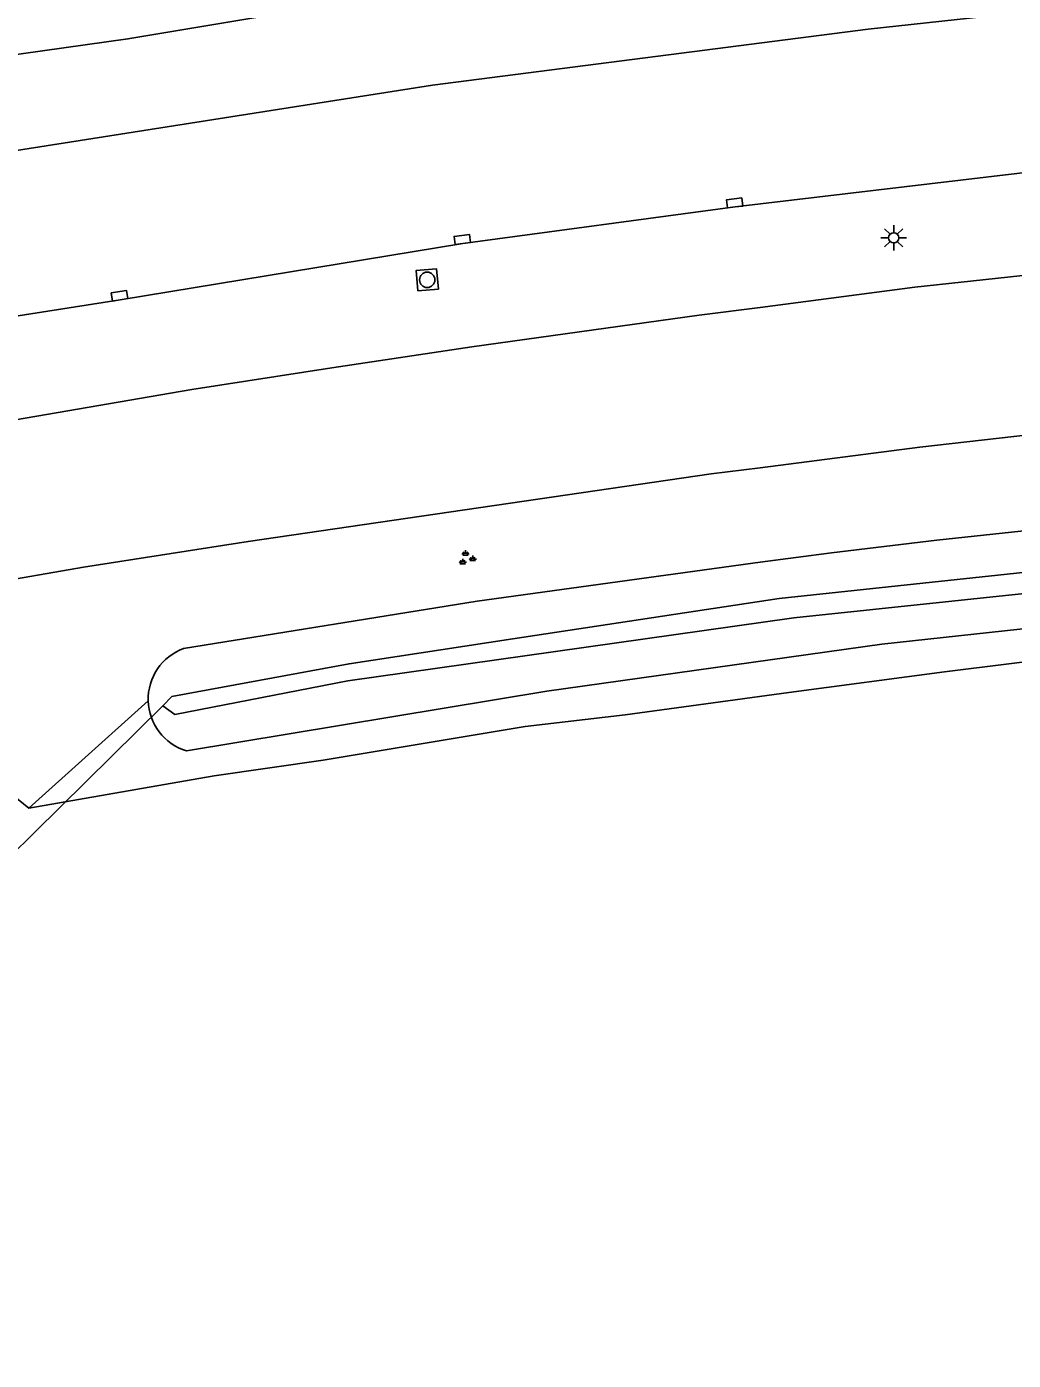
# Model space of a CAD drawing. Extents: x 133000 to 136000, y 400500 to 403500.
# Drawn here: x 133964.2 to 134012.4, y 401113.2 to 401178.4 of the extents above; entities that cross this region are included whole.
import ezdxf

# ---------------------------------------------------------------- set-up
doc = ezdxf.new("R2010")
doc.units = 0
for name, color, linetype in [('gg-afsc-faunaraster', 7, 'Continuous'), ('gg-knt-verharding', 7, 'Continuous'), ('gg-kntw-bovenkant insteek waterloop', 7, 'Continuous'), ('gg-kntw-waterlijn', 7, 'Continuous'), ('gg-kwrk-duiker nz buis', 7, 'Continuous'), ('gt-grn-groengrens', 7, 'Continuous'), ('gt-symb-groenvak', 7, 'Continuous'), ('gt-symb-kolk', 7, 'Continuous'), ('gt-symb-lichtmast', 7, 'Continuous'), ('gt-symb-rioolschacht', 7, 'Continuous')]:
    doc.layers.add(name, color=color, linetype=linetype)

# ---------------------------------------------------------------- blocks, each defined once
blk = doc.blocks.new('gt0-KOLK')
at = {"layer": 'gt-symb-kolk'}
blk.add_lwpolyline([(0, 0), (0.375, 0), (0.375, 0.4), (-0.375, 0.4), (-0.375, 0), (0, 0)], dxfattribs=at)
blk = doc.blocks.new('gt0-RS')
at = {"layer": 'gt-symb-rioolschacht'}
blk.add_lwpolyline([(-0.5, -0.5), (0.5, -0.5), (0.5, 0.5), (-0.5, 0.5)], close=True, dxfattribs=at)
blk.add_circle((0, 0), 0.375, dxfattribs=at)
blk = doc.blocks.new('gt0-LMAST')
at = {"layer": 'gt-symb-lichtmast'}
for p, q in [((-0.182, 0.173), (-0.447, 0.438)), ((-0.005, 0.246), (-0.005, 0.621)), ((0.172, 0.173), (0.437, 0.438)), ((-0.255, -0.004), (-0.63, -0.004)), ((-0.182, -0.181), (-0.447, -0.446)), ((-0.005, -0.254), (-0.005, -0.629)), ((0.437, -0.446), (0.172, -0.181)), ((0.245, -0.004), (0.62, -0.004))]:
    blk.add_line(p, q, dxfattribs=at)
blk.add_circle((-0.005, -0.004), 0.25, dxfattribs=at)
blk = doc.blocks.new('gt0-GRVAK')
at = {"layer": 'gt-symb-groenvak'}
for p, q in [((-0.11, 0.189), (-0.228, 0.24)), ((-0.182, 0.153), (0.088, 0.153)), ((-0.091, 0.211), (-0.156, 0.322)), ((-0.047, 0.214), (-0.047, 0.393)), ((-0.004, 0.211), (0.061, 0.322)), ((0.015, 0.189), (0.133, 0.24)), ((0.262, -0.052), (0.197, 0.059)), ((0.305, -0.049), (0.305, 0.13)), ((0.349, -0.052), (0.414, 0.059)), ((-0.245, -0.228), (-0.363, -0.177)), ((-0.318, -0.264), (-0.047, -0.264)), ((-0.226, -0.206), (-0.291, -0.095)), ((-0.183, -0.203), (-0.183, -0.024)), ((-0.139, -0.206), (-0.074, -0.095)), ((-0.12, -0.228), (-0.002, -0.177)), ((0.243, -0.074), (0.125, -0.023)), ((0.17, -0.11), (0.441, -0.11)), ((0.368, -0.074), (0.486, -0.023))]:
    blk.add_line(p, q, dxfattribs=at)

msp = doc.modelspace()

# ---------------------------------------------------------------- linework, layer by layer
at = {"layer": 'gg-afsc-faunaraster'}
msp.add_line((133964.258, 401140.227), (133973.322, 401141.816), dxfattribs=at)
for points in [[(134001.403, 401145.885), (134009.009, 401146.892), (134015.57, 401147.707), (134029.863, 401149.232), (134036.298, 401149.88), (134042.738, 401150.474), (134049.859, 401151.044), (134056.987, 401151.531), (134064.195, 401151.921), (134071.407, 401152.234), (134084.815, 401152.64), (134092.405, 401152.939)], [(133942.468, 401136.746), (133949.535, 401144.726), (133957.147, 401146.011), (133964.258, 401140.227)], [(133988.513, 401144.22), (133993.402, 401144.796), (133996.988, 401145.286), (134001.403, 401145.885)], [(133988.513, 401144.22), (133978.644, 401142.588), (133973.322, 401141.816)]]:
    msp.add_lwpolyline(points, dxfattribs=at)
at = {"layer": 'gg-knt-verharding'}
for points in [[(133846.839, 401144.85), (133876.755, 401153.5), (133898.489, 401159.099), (133919.965, 401164.001), (133941.47, 401168.396), (133963.143, 401172.301), (133983.983, 401175.587), (134005.287, 401178.313), (134026.745, 401180.662), (134030.696, 401181.025), (134051.531, 401182.705), (134070.587, 401183.716), (134093.279, 401184.628), (134111.762, 401184.847), (134128.223, 401184.699), (134147.89, 401184.118), (134156.177, 401183.819)], [(133863.668, 401141.731), (133878.686, 401145.85), (133893.656, 401149.793), (133908.679, 401153.423), (133923.633, 401156.734), (133938.691, 401159.841), (133949.02, 401161.877), (133953.643, 401162.725), (133968.728, 401165.088), (133985.473, 401167.838), (133998.781, 401169.625), (134013.783, 401171.406), (134028.899, 401172.974), (134043.668, 401174.228), (134058.769, 401175.314), (134073.66, 401176.068), (134088.719, 401176.606), (134103.723, 401176.891), (134119.804, 401176.912), (134137.108, 401176.608)], [(134163.847, 401170.733), (134140.343, 401171.64), (134121.219, 401171.924), (134113.971, 401171.972), (134106.723, 401171.956), (134098.137, 401171.828), (134089.553, 401171.626), (134081.828, 401171.387), (134074.105, 401171.086), (134066.33, 401170.727), (134058.558, 401170.298), (134051.554, 401169.823), (134044.555, 401169.281), (134030.021, 401168.013), (134014.957, 401166.508), (134007.559, 401165.701), (134000, 401164.711)], [(133874.87, 401139.814), (133900.924, 401146.307), (133908.233, 401148.071), (133915.556, 401149.78), (133922.543, 401151.333), (133936.677, 401154.321), (133943.825, 401155.744), (133950.903, 401157.032), (133972.22, 401160.694), (133979.066, 401161.765), (133985.919, 401162.786), (133997.018, 401164.341), (134000, 401164.711)], [(134035.667, 401160.771), (134035.553, 401160.761), (134029.046, 401160.155), (134014.696, 401158.666), (134007.801, 401157.888), (134000, 401156.869)], [(134000, 401156.869), (133997.607, 401156.575), (133974.985, 401153.274), (133966.936, 401152.011), (133958.863, 401150.61), (133943.458, 401147.736), (133936.123, 401146.283), (133928.785, 401144.763), (133913.778, 401141.493), (133906.113, 401139.725), (133898.571, 401137.851), (133883.958, 401134.061), (133876.883, 401132.159), (133869.905, 401130.199), (133862.946, 401128.175), (133855.195, 401125.854), (133847.463, 401123.47), (133840.792, 401121.345), (133831.994, 401118.44), (133817.113, 401113.24)]]:
    msp.add_lwpolyline(points, dxfattribs=at)
at = {"layer": 'gg-kntw-bovenkant insteek waterloop'}
msp.add_line((133971.823, 401148.038), (133986.172, 401150.35), dxfattribs=at)
for points in [[(134047.566, 401187.029), (134021.325, 401184.85), (133999.617, 401182.435), (133982.02, 401180.007), (133969.107, 401177.839), (133960.749, 401176.669)], [(134129.129, 401158.815), (134127.635, 401159.02), (134127.374, 401159.168), (134127.37, 401159.709), (134124.565, 401159.592), (134112.364, 401159.684), (134105.657, 401159.704), (134098.95, 401159.671), (134091.935, 401159.548), (134084.922, 401159.336), (134077.959, 401159.006), (134071, 401158.613), (134049.454, 401157.299), (134042.42, 401156.793), (134035.869, 401156.203), (134029.325, 401155.547), (134008.635, 401153.343), (134003.487, 401152.722), (134000, 401152.258), (133986.172, 401150.35)], [(134005.95, 401148.252), (134026.928, 401150.534), (134040.752, 401152.038), (134061.433, 401153.332), (134087.827, 401154.296), (134107.763, 401154.435), (134116.39, 401154.435)], [(133971.965, 401143.035), (133989.583, 401145.957), (134005.95, 401148.252)]]:
    msp.add_lwpolyline(points, dxfattribs=at)
for centre, radius, start, end in [((133972.737, 401145.559), 2.642, 110.23878, 181.60774), ((133972.736, 401145.561), 2.641, 181.64762, 253.02929)]:
    msp.add_arc(centre, radius, start, end, dxfattribs=at)
at = {"layer": 'gg-kntw-waterlijn'}
for points in [[(133970.812, 401145.235), (133971.254, 401145.691), (133979.911, 401147.292), (133987.916, 401148.507), (134000.94, 401150.483), (134019.1, 401152.416), (134042.524, 401154.909), (134078.298, 401157.061), (134126.507, 401157.672)], [(133970.812, 401145.235), (133971.4, 401144.815), (133979.856, 401146.455), (134001.647, 401149.543), (134040.265, 401153.609), (134071.621, 401155.513), (134107.966, 401156.247), (134126.409, 401156.619)]]:
    msp.add_lwpolyline(points, dxfattribs=at)
at = {"layer": 'gg-kwrk-duiker nz buis'}
msp.add_lwpolyline([(133937.803, 401139.335), (133957.034, 401131.65), (133970.812, 401145.235)], dxfattribs=at)
at = {"layer": 'gt-grn-groengrens'}
msp.add_line((133970.096, 401145.485), (133964.258, 401140.227), dxfattribs=at)

# ---------------------------------------------------------------- block references
at = {"layer": 'gt-symb-groenvak'}
msp.add_blockref('gt0-GRVAK', (133985.651, 401152.451), dxfattribs=at)
at = {"layer": 'gt-symb-kolk'}
for p, rotation in [((133998.781, 401169.625), 6.776782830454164), ((133985.473, 401167.838), 7.643869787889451), ((133968.728, 401165.088), 9.321060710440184)]:
    msp.add_blockref('gt0-KOLK', p, dxfattribs=dict(at, rotation=rotation))
at = {"layer": 'gt-symb-lichtmast'}
msp.add_blockref('gt0-LMAST', (134006.536, 401168.12), dxfattribs=at)
at = {"layer": 'gt-symb-rioolschacht', "rotation": 5.334440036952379}
msp.add_blockref('gt0-RS', (133983.731, 401166.064), dxfattribs=at)

doc.saveas('drawing.dxf')
